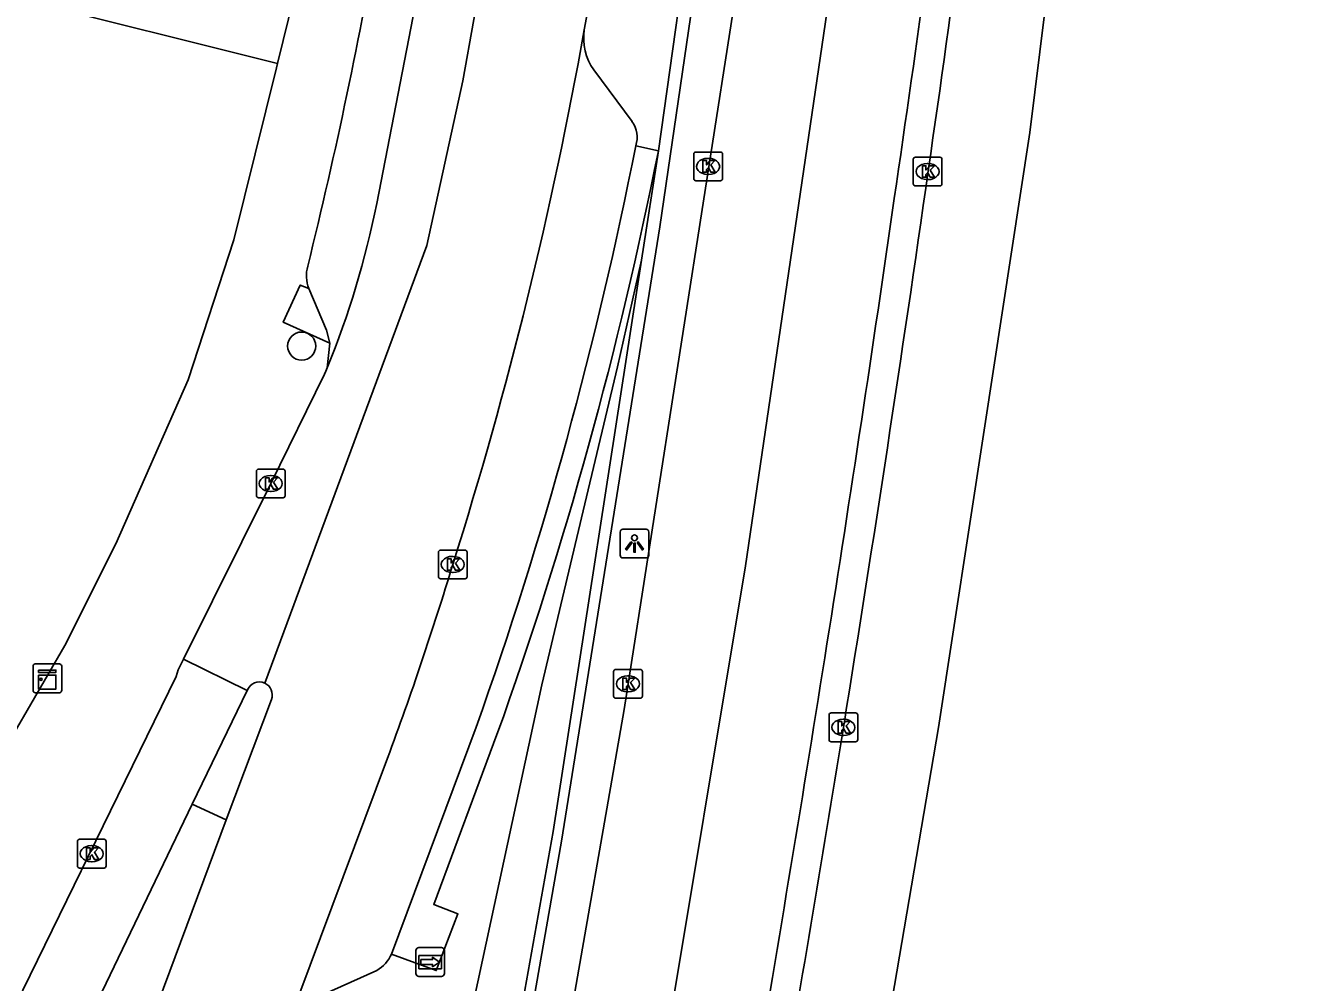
# Model space of a CAD drawing. Extents: x 162172 to 163187, y 382874 to 383684.
# Drawn here: x 163140.66 to 163185.51, y 383074.17 to 383107.44 of the extents above; entities that cross this region are included whole.
import ezdxf

# ---------------------------------------------------------------- set-up
doc = ezdxf.new("R2010")
doc.units = 0
for name, color, linetype in [('IMGEO_Berm_groen', 7, 'Continuous'), ('IMGEO_Boom', 7, 'Continuous'), ('IMGEO_Fietspad_gesloten', 7, 'Continuous'), ('IMGEO_Kast', 7, 'Continuous'), ('IMGEO_Kolk', 7, 'Continuous'), ('IMGEO_Lichtpunt', 7, 'Continuous'), ('IMGEO_Muur', 7, 'Continuous'), ('IMGEO_Parkeervlak_open', 7, 'Continuous'), ('IMGEO_Rijbaan_lokaal_gesloten', 7, 'Continuous'), ('IMGEO_Rijbaan_regionaal_gesloten', 7, 'Continuous'), ('IMGEO_Verkeerseiland_open', 7, 'Continuous'), ('IMGEO_Voetpad_open', 7, 'Continuous'), ('IMGEO_Wegwijzer', 7, 'Continuous')]:
    doc.layers.add(name, color=color, linetype=linetype)

msp = doc.modelspace()

# ---------------------------------------------------------------- linework, layer by layer
at = {"layer": 'IMGEO_Berm_groen'}
msp.add_lwpolyline([(163154.615, 383065.947), (163158.621, 383084.512), (163160.122, 383090.81), (163161.261, 383095.573), (163162.092, 383099.294)], dxfattribs=at)
at = {"layer": 'IMGEO_Boom'}
msp.add_circle((163150.262, 383096.3), 0.489, dxfattribs=at)
at = {"layer": 'IMGEO_Fietspad_gesloten'}
for points in [[(163158.353, 383131.351), (163158.101, 383129.701), (163155.326, 383113.743), (163155.282, 383113.523), (163154.43, 383109.291), (163152.873, 383101.26)], [(163151.151, 383095.548), (163151.108, 383095.433), (163151.057, 383095.321), (163149.186, 383091.519), (163146.149, 383085.407)], [(163146.149, 383085.407), (163145.965, 383085.037), (163145.894, 383084.798), (163139.273, 383071.309), (163138.078, 383068.874)], [(163146.149, 383085.407), (163148.365, 383084.318)], [(163148.365, 383084.318), (163146.448, 383080.356)], [(163146.448, 383080.356), (163142.74, 383072.633)]]:
    msp.add_lwpolyline(points, dxfattribs=at)
for centre, radius, start, end in [((163122.551, 383107.286), 30.915, 337.6864, 348.7606), ((163148.787, 383084.165), 0.448, 65.1478, 160.0653)]:
    msp.add_arc(centre, radius, start, end, dxfattribs=at)
at = {"layer": 'IMGEO_Kast'}
for p, q in [((163140.909, 383084.314), (163140.909, 383085.155)), ((163140.909, 383085.155), (163140.909, 383084.314)), ((163140.984, 383085.239), (163141.825, 383085.239)), ((163141.825, 383085.239), (163140.984, 383085.239)), ((163141.909, 383085.164), (163141.909, 383084.323)), ((163141.909, 383084.323), (163141.909, 383085.164)), ((163141.834, 383084.239), (163140.993, 383084.239)), ((163140.993, 383084.239), (163141.834, 383084.239))]:
    msp.add_line(p, q, dxfattribs=at)
for points in [[(163141.104, 383085.029), (163141.704, 383085.029), (163141.704, 383084.944), (163141.104, 383084.944), (163141.104, 383085.029)], [(163141.104, 383084.854), (163141.704, 383084.854), (163141.704, 383084.365), (163141.104, 383084.365), (163141.104, 383084.854)]]:
    msp.add_lwpolyline(points, dxfattribs=at)
msp.add_circle((163141.188, 383084.703), 0.0377, dxfattribs=at)
for centre, start, end in [((163140.987, 383085.161), 92.4484, 184.2845), ((163140.987, 383085.161), 92.4484, 184.2845), ((163141.831, 383085.161), 2.4484, 94.2845), ((163141.831, 383085.161), 2.4484, 94.2845), ((163140.987, 383084.317), 182.4484, 274.2845), ((163140.987, 383084.317), 182.4484, 274.2845), ((163141.831, 383084.317), 272.4484, 4.2845), ((163141.831, 383084.317), 272.4484, 4.2845)]:
    msp.add_arc(centre, 0.0779, start, end, dxfattribs=at)
at = {"layer": 'IMGEO_Kolk'}
for p, q in [((163163.911, 383102.126), (163163.911, 383102.978)), ((163163.986, 383103.052), (163164.838, 383103.052)), ((163164.912, 383102.978), (163164.912, 383102.126)), ((163164.399, 383102.832), (163164.424, 383102.832)), ((163171.551, 383101.946), (163171.551, 383102.798)), ((163171.626, 383102.872), (163172.478, 383102.872)), ((163172.039, 383102.652), (163172.064, 383102.652)), ((163172.552, 383102.798), (163172.552, 383101.946)), ((163164.838, 383102.052), (163163.986, 383102.052)), ((163164.422, 383102.272), (163164.397, 383102.272)), ((163172.062, 383102.092), (163172.037, 383102.092)), ((163172.478, 383101.872), (163171.626, 383101.872)), ((163148.685, 383091.094), (163148.685, 383091.946)), ((163148.76, 383092.02), (163149.612, 383092.02)), ((163149.173, 383091.8), (163149.198, 383091.8)), ((163149.686, 383091.946), (163149.686, 383091.094)), ((163149.612, 383091.02), (163148.76, 383091.02)), ((163149.196, 383091.24), (163149.171, 383091.24)), ((163155.021, 383088.277), (163155.021, 383089.129)), ((163155.096, 383089.203), (163155.948, 383089.203)), ((163156.022, 383089.129), (163156.022, 383088.277)), ((163155.509, 383088.983), (163155.534, 383088.983)), ((163155.948, 383088.203), (163155.096, 383088.203)), ((163155.532, 383088.423), (163155.507, 383088.423)), ((163161.195, 383085.048), (163162.047, 383085.048)), ((163161.12, 383084.122), (163161.12, 383084.974)), ((163161.608, 383084.828), (163161.633, 383084.828)), ((163162.121, 383084.974), (163162.121, 383084.122)), ((163161.631, 383084.268), (163161.606, 383084.268)), ((163162.047, 383084.048), (163161.195, 383084.048)), ((163168.619, 383082.608), (163168.619, 383083.46)), ((163168.694, 383083.534), (163169.546, 383083.534)), ((163169.107, 383083.314), (163169.132, 383083.314)), ((163169.62, 383083.46), (163169.62, 383082.608)), ((163169.13, 383082.754), (163169.105, 383082.754)), ((163169.546, 383082.534), (163168.694, 383082.534)), ((163142.454, 383078.213), (163142.454, 383079.065)), ((163142.529, 383079.139), (163143.381, 383079.139)), ((163142.942, 383078.919), (163142.967, 383078.919)), ((163143.455, 383079.065), (163143.455, 383078.213)), ((163142.965, 383078.359), (163142.94, 383078.359)), ((163143.381, 383078.139), (163142.529, 383078.139))]:
    msp.add_line(p, q, dxfattribs=at)
for points in [[(163163.911, 383102.126), (163163.911, 383102.978)], [(163163.986, 383103.052), (163164.838, 383103.052)], [(163164.912, 383102.978), (163164.912, 383102.126)], [(163164.232, 383102.752), (163164.355, 383102.752), (163164.355, 383102.601), (163164.485, 383102.752), (163164.649, 383102.752), (163164.503, 383102.601), (163164.656, 383102.352), (163164.504, 383102.352), (163164.419, 383102.516), (163164.355, 383102.449), (163164.355, 383102.352), (163164.232, 383102.352), (163164.232, 383102.752)], [(163171.551, 383101.946), (163171.551, 383102.798)], [(163171.626, 383102.872), (163172.478, 383102.872)], [(163171.872, 383102.572), (163171.995, 383102.572), (163171.995, 383102.421), (163172.125, 383102.572), (163172.289, 383102.572), (163172.143, 383102.421), (163172.296, 383102.172), (163172.144, 383102.172), (163172.059, 383102.336), (163171.995, 383102.269), (163171.995, 383102.172), (163171.872, 383102.172), (163171.872, 383102.572)], [(163172.552, 383102.798), (163172.552, 383101.946)], [(163164.838, 383102.052), (163163.986, 383102.052)], [(163172.478, 383101.872), (163171.626, 383101.872)], [(163148.685, 383091.094), (163148.685, 383091.946)], [(163148.76, 383092.02), (163149.612, 383092.02)], [(163149.006, 383091.72), (163149.129, 383091.72), (163149.129, 383091.569), (163149.259, 383091.72), (163149.423, 383091.72), (163149.277, 383091.569), (163149.43, 383091.32), (163149.278, 383091.32), (163149.193, 383091.484), (163149.129, 383091.417), (163149.129, 383091.32), (163149.006, 383091.32), (163149.006, 383091.72)], [(163149.686, 383091.946), (163149.686, 383091.094)], [(163149.612, 383091.02), (163148.76, 383091.02)], [(163155.021, 383088.277), (163155.021, 383089.129)], [(163155.096, 383089.203), (163155.948, 383089.203)], [(163156.022, 383089.129), (163156.022, 383088.277)], [(163155.342, 383088.903), (163155.465, 383088.903), (163155.465, 383088.752), (163155.595, 383088.903), (163155.759, 383088.903), (163155.613, 383088.752), (163155.766, 383088.503), (163155.614, 383088.503), (163155.529, 383088.667), (163155.465, 383088.6), (163155.465, 383088.503), (163155.342, 383088.503), (163155.342, 383088.903)], [(163155.948, 383088.203), (163155.096, 383088.203)], [(163161.195, 383085.048), (163162.047, 383085.048)], [(163161.12, 383084.122), (163161.12, 383084.974)], [(163161.441, 383084.748), (163161.564, 383084.748), (163161.564, 383084.597), (163161.694, 383084.748), (163161.858, 383084.748), (163161.712, 383084.597), (163161.865, 383084.348), (163161.713, 383084.348), (163161.628, 383084.512), (163161.564, 383084.445), (163161.564, 383084.348), (163161.441, 383084.348), (163161.441, 383084.748)], [(163162.121, 383084.974), (163162.121, 383084.122)], [(163162.047, 383084.048), (163161.195, 383084.048)], [(163168.619, 383082.608), (163168.619, 383083.46)], [(163168.694, 383083.534), (163169.546, 383083.534)], [(163168.94, 383083.234), (163169.063, 383083.234), (163169.063, 383083.083), (163169.193, 383083.234), (163169.357, 383083.234), (163169.211, 383083.083), (163169.364, 383082.834), (163169.212, 383082.834), (163169.127, 383082.998), (163169.063, 383082.931), (163169.063, 383082.834), (163168.94, 383082.834), (163168.94, 383083.234)], [(163169.62, 383083.46), (163169.62, 383082.608)], [(163169.546, 383082.534), (163168.694, 383082.534)], [(163142.454, 383078.213), (163142.454, 383079.065)], [(163142.529, 383079.139), (163143.381, 383079.139)], [(163142.775, 383078.839), (163142.898, 383078.839), (163142.898, 383078.688), (163143.028, 383078.839), (163143.192, 383078.839), (163143.046, 383078.688), (163143.199, 383078.439), (163143.047, 383078.439), (163142.962, 383078.603), (163142.898, 383078.536), (163142.898, 383078.439), (163142.775, 383078.439), (163142.775, 383078.839)], [(163143.455, 383079.065), (163143.455, 383078.213)], [(163143.381, 383078.139), (163142.529, 383078.139)]]:
    msp.add_lwpolyline(points, dxfattribs=at)
for centre, start, end in [((163163.988, 383102.976), 91.552, 178.448), ((163163.988, 383102.976), 91.552, 178.448), ((163164.836, 383102.976), 1.552, 88.448), ((163164.836, 383102.976), 1.552, 88.448), ((163171.628, 383102.796), 91.552, 178.448), ((163171.628, 383102.796), 91.552, 178.448), ((163172.476, 383102.796), 1.552, 88.448), ((163172.476, 383102.796), 1.552, 88.448), ((163163.988, 383102.128), 181.552, 268.448), ((163163.988, 383102.128), 181.552, 268.448), ((163164.836, 383102.128), 271.552, 358.448), ((163164.836, 383102.128), 271.552, 358.448), ((163171.628, 383101.948), 181.552, 268.448), ((163171.628, 383101.948), 181.552, 268.448), ((163172.476, 383101.948), 271.552, 358.448), ((163172.476, 383101.948), 271.552, 358.448), ((163148.762, 383091.944), 91.552, 178.448), ((163148.762, 383091.944), 91.552, 178.448), ((163149.61, 383091.944), 1.552, 88.448), ((163149.61, 383091.944), 1.552, 88.448), ((163148.762, 383091.096), 181.552, 268.448), ((163148.762, 383091.096), 181.552, 268.448), ((163149.61, 383091.096), 271.552, 358.448), ((163149.61, 383091.096), 271.552, 358.448), ((163155.098, 383089.127), 91.552, 178.448), ((163155.098, 383089.127), 91.552, 178.448), ((163155.946, 383089.127), 1.552, 88.448), ((163155.946, 383089.127), 1.552, 88.448), ((163155.098, 383088.279), 181.552, 268.448), ((163155.098, 383088.279), 181.552, 268.448), ((163155.946, 383088.279), 271.552, 358.448), ((163155.946, 383088.279), 271.552, 358.448), ((163161.197, 383084.972), 91.552, 178.448), ((163161.197, 383084.972), 91.552, 178.448), ((163162.045, 383084.972), 1.552, 88.448), ((163162.045, 383084.972), 1.552, 88.448), ((163161.197, 383084.124), 181.552, 268.448), ((163161.197, 383084.124), 181.552, 268.448), ((163162.045, 383084.124), 271.552, 358.448), ((163162.045, 383084.124), 271.552, 358.448), ((163168.696, 383083.458), 91.552, 178.448), ((163168.696, 383083.458), 91.552, 178.448), ((163169.544, 383083.458), 1.552, 88.448), ((163169.544, 383083.458), 1.552, 88.448), ((163168.696, 383082.61), 181.552, 268.448), ((163168.696, 383082.61), 181.552, 268.448), ((163169.544, 383082.61), 271.552, 358.448), ((163169.544, 383082.61), 271.552, 358.448), ((163142.531, 383079.063), 91.552, 178.448), ((163142.531, 383079.063), 91.552, 178.448), ((163143.379, 383079.063), 1.552, 88.448), ((163143.379, 383079.063), 1.552, 88.448), ((163142.531, 383078.215), 181.552, 268.448), ((163142.531, 383078.215), 181.552, 268.448), ((163143.379, 383078.215), 271.552, 358.448), ((163143.379, 383078.215), 271.552, 358.448)]:
    msp.add_arc(centre, 0.0765, start, end, dxfattribs=at)
for centre, major_axis, ratio, start_param, end_param in [((163164.398, 383102.552), (-0.387, 0.002), 0.722429, 4.712389, 7.853982), ((163164.423, 383102.552), (-0.39, 0.002), 0.717154, 1.570796, 4.712389), ((163172.038, 383102.372), (-0.387, 0.002), 0.722429, 4.712389, 7.853982), ((163172.063, 383102.372), (-0.39, 0.002), 0.717154, 1.570796, 4.712389), ((163149.172, 383091.52), (-0.387, 0.002), 0.722429, 4.712389, 7.853982), ((163149.197, 383091.52), (-0.39, 0.002), 0.717154, 1.570796, 4.712389), ((163155.508, 383088.703), (-0.387, 0.002), 0.722429, 4.712389, 7.853982), ((163155.533, 383088.703), (-0.39, 0.002), 0.717154, 1.570796, 4.712389), ((163161.607, 383084.548), (-0.387, 0.002), 0.722429, 4.712389, 7.853982), ((163161.632, 383084.548), (-0.39, 0.002), 0.717154, 1.570796, 4.712389), ((163169.106, 383083.034), (-0.387, 0.002), 0.722429, 4.712389, 7.853982), ((163169.131, 383083.034), (-0.39, 0.002), 0.717154, 1.570796, 4.712389), ((163142.941, 383078.639), (-0.387, 0.002), 0.722429, 4.712389, 7.853982), ((163142.966, 383078.639), (-0.39, 0.002), 0.717154, 1.570796, 4.712389)]:
    msp.add_ellipse(centre, major_axis=major_axis, ratio=ratio, start_param=start_param, end_param=end_param, dxfattribs=at)
at = {"layer": 'IMGEO_Lichtpunt'}
for p, q in [((163162.251, 383089.925), (163161.443, 383089.925)), ((163162.251, 383089.925), (163161.443, 383089.925)), ((163161.349, 383089.83), (163161.349, 383089.023)), ((163161.349, 383089.83), (163161.349, 383089.023)), ((163162.345, 383089.023), (163162.345, 383089.83)), ((163162.345, 383089.023), (163162.345, 383089.83)), ((163161.443, 383088.929), (163162.251, 383088.929)), ((163161.443, 383088.929), (163162.251, 383088.929))]:
    msp.add_line(p, q, dxfattribs=at)
for points in [[(163161.723, 383089.494), (163161.762, 383089.466), (163161.574, 383089.204), (163161.536, 383089.231), (163161.723, 383089.494)], [(163161.935, 383089.466), (163161.973, 383089.493), (163162.16, 383089.231), (163162.121, 383089.203), (163161.935, 383089.466)], [(163161.825, 383089.446), (163161.872, 383089.446), (163161.872, 383089.124), (163161.825, 383089.124), (163161.825, 383089.446)]]:
    msp.add_lwpolyline(points, dxfattribs=at)
msp.add_circle((163161.848, 383089.628), 0.0994, dxfattribs=at)
for centre, start, end in [((163161.443, 383089.83), 90, 180), ((163161.443, 383089.83), 90, 180), ((163162.251, 383089.83), 0, 90), ((163162.251, 383089.83), 0, 90), ((163161.443, 383089.023), 180, 270), ((163161.443, 383089.023), 180, 270), ((163162.251, 383089.023), 270, 0), ((163162.251, 383089.023), 270, 360)]:
    msp.add_arc(centre, 0.0946, start, end, dxfattribs=at)
at = {"layer": 'IMGEO_Muur'}
for points in [[(163171.11, 383204.219), (163171.661, 383204.206), (163171.497, 383197.193), (163171.164, 383182.929), (163170.263, 383166.073), (163167.988, 383141.666), (163165.017, 383116.084), (163162.728, 383100.45), (163159.311, 383079.072), (163158.104, 383072.188)], [(163162.679, 383103.096), (163165.259, 383121.433), (163168.259, 383148.565), (163170.241, 383173.955), (163170.672, 383182.472), (163171.11, 383204.219)], [(163149.381, 383105.978), (163147.898, 383099.992), (163146.307, 383095.128), (163143.796, 383089.423), (163142.018, 383085.879), (163140.831, 383083.843)], [(163162.092, 383099.294), (163162.679, 383103.096)], [(163156.534, 383065.531), (163157.741, 383072.267), (163159.02, 383079.411), (163162.092, 383099.294)]]:
    msp.add_lwpolyline(points, dxfattribs=at)
at = {"layer": 'IMGEO_Parkeervlak_open'}
for points in [[(163160.431, 383105.907), (163161.761, 383104.115)], [(163151.242, 383096.399), (163151.131, 383096.857), (163150.509, 383098.304)], [(163152.876, 383074.578), (163150.735, 383073.607)]]:
    msp.add_lwpolyline(points, dxfattribs=at)
for centre, radius, start, end in [((163162.007, 383107.02), 1.93, 171.4991, 215.2194), ((163161.017, 383103.569), 0.922, 341.1223, 36.2577), ((163152.273, 383075.64), 1.222, 299.5917, 336.0325)]:
    msp.add_arc(centre, radius, start, end, dxfattribs=at)
at = {"layer": 'IMGEO_Rijbaan_lokaal_gesloten'}
for points in [[(163148.975, 383084.572), (163154.621, 383099.795), (163155.875, 383105.528), (163157.785, 383116.216), (163160.232, 383130.548), (163162.322, 383143.506), (163164.291, 383159.927), (163165.485, 383171.512), (163166.321, 383182.858), (163166.679, 383195.159), (163166.649, 383212.865), (163166.709, 383220.807), (163167.099, 383229.7)], [(163163.941, 383128.896), (163160.339, 383108.598), (163160.099, 383107.305)], [(163147.638, 383079.815), (163149.208, 383084.005)], [(163153.249, 383081.96), (163149.773, 383072.647)], [(163144.65, 383071.892), (163145.27, 383073.462), (163147.638, 383079.815)]]:
    msp.add_lwpolyline(points, dxfattribs=at)
for centre, radius, start, end in [((163014.25, 383133.334), 148.154, 342.46721, 349.88103), ((163043.178, 383122.802), 117.404, 339.64265, 343.11569), ((163148.788, 383084.164), 0.449, 339.3163, 65.3626)]:
    msp.add_arc(centre, radius, start, end, dxfattribs=at)
at = {"layer": 'IMGEO_Rijbaan_regionaal_gesloten'}
for points in [[(163175.704, 383245.265), (163176.36, 383218.296), (163176.18, 383201.214), (163175.147, 383176.399), (163174.339, 383155.631), (163171.372, 383129.018), (163169.125, 383111.846), (163165.71, 383088.65), (163162.796, 383071.166)], [(163159.439, 383071.897), (163161.483, 383083.657), (163165.336, 383108.348), (163167.365, 383123.436), (163170.352, 383151.769), (163172.112, 383175.19), (163172.697, 383185.967), (163173.125, 383197.218), (163173.267, 383208.055), (163173.256, 383209.258)], [(163170.131, 383069.567), (163172.428, 383083.029), (163174.02, 383093.378), (163175.612, 383103.726), (163178.537, 383127.319), (163182.776, 383167.261), (163183.531, 383174.763), (163184.285, 383182.266), (163185.511, 383198.678)]]:
    msp.add_lwpolyline(points, dxfattribs=at)
for centre, radius, start, end in [((162338.869, 383223.792), 840.971, 351.633929, 353.890756), ((162337.328, 383223.62), 843.5, 351.778748, 352.976569), ((162130.446, 383251.404), 1052.232, 350.830792, 351.892297), ((162065.989, 383260.602), 1116.308, 350.193497, 351.802528), ((162308.69, 383221.206), 871.454, 350.025112, 350.923387)]:
    msp.add_arc(centre, radius, start, end, dxfattribs=at)
at = {"layer": 'IMGEO_Verkeerseiland_open'}
msp.add_lwpolyline([(163147.638, 383079.815), (163146.448, 383080.356)], dxfattribs=at)
at = {"layer": 'IMGEO_Voetpad_open'}
for points in [[(163149.419, 383106.133), (163140.4, 383108.39), (163122.138, 383111.527), (163122.83, 383116.829), (163119.75, 383117.202)], [(163149.419, 383106.133), (163150.004, 383108.497)], [(163139.642, 383081.803), (163140.831, 383083.843), (163142.018, 383085.879), (163143.796, 383089.423), (163146.307, 383095.128), (163147.898, 383099.992), (163149.381, 383105.978), (163149.419, 383106.133)], [(163161.89, 383103.271), (163162.679, 383103.096)], [(163150.509, 383098.304), (163150.212, 383098.424), (163149.619, 383097.129), (163151.242, 383096.399)], [(163151.151, 383095.548), (163151.242, 383096.399)], [(163153.389, 383075.144), (163156.336, 383083.037)], [(163157.061, 383082.782), (163154.859, 383076.865), (163155.703, 383076.551), (163154.944, 383074.57), (163153.389, 383075.144)]]:
    msp.add_lwpolyline(points, dxfattribs=at)
for centre, radius, start, end in [((162984.2, 383140.149), 171.27, 346.12501, 350.22904), ((163022.835, 383130.561), 141.707, 340.40526, 348.89674), ((163023.641, 383130.614), 141.735, 340.27682, 348.80476), ((163151.677, 383098.748), 1.25, 164.6768, 200.797)]:
    msp.add_arc(centre, radius, start, end, dxfattribs=at)
at = {"layer": 'IMGEO_Wegwijzer'}
for p, q in [((163154.24, 383074.469), (163154.24, 383075.269)), ((163154.24, 383075.269), (163154.24, 383074.469)), ((163154.34, 383075.369), (163155.13, 383075.369)), ((163155.13, 383075.369), (163154.34, 383075.369)), ((163155.23, 383075.269), (163155.23, 383074.469)), ((163155.23, 383074.469), (163155.23, 383075.269)), ((163155.13, 383074.369), (163154.34, 383074.369)), ((163154.34, 383074.369), (163155.13, 383074.369))]:
    msp.add_line(p, q, dxfattribs=at)
for points in [[(163154.341, 383075.101), (163155.129, 383075.101), (163155.129, 383074.637), (163154.341, 383074.637), (163154.341, 383075.101)], [(163154.406, 383074.953), (163154.406, 383074.869), (163154.406, 383074.785), (163154.817, 383074.785), (163154.817, 383074.702), (163155.064, 383074.869), (163154.817, 383075.036), (163154.817, 383074.953), (163154.406, 383074.953)]]:
    msp.add_lwpolyline(points, dxfattribs=at)
for centre, start, end in [((163154.34, 383075.269), 90, 180), ((163154.34, 383075.269), 90, 180), ((163155.13, 383075.269), 0, 90), ((163155.13, 383075.269), 360, 90), ((163154.34, 383074.469), 180, 270), ((163154.34, 383074.469), 180, 270), ((163155.13, 383074.469), 270, 0), ((163155.13, 383074.469), 270, 0)]:
    msp.add_arc(centre, 0.1, start, end, dxfattribs=at)

doc.saveas('drawing.dxf')
